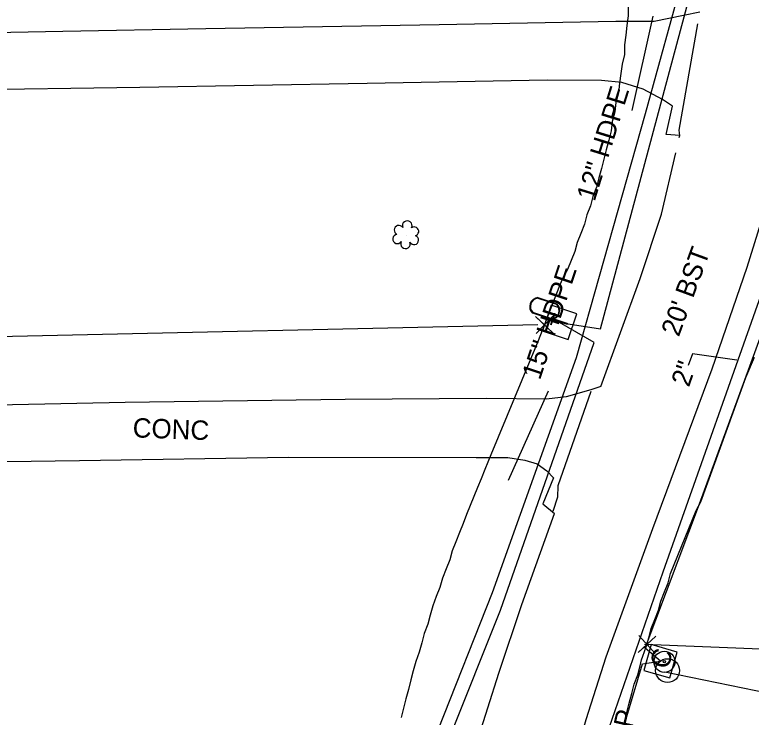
# Model space of a CAD drawing. Extents: x 3040896 to 3051146, y 687568 to 732976.
# Drawn here: x 3049305.6 to 3049457.3, y 693838 to 693982.8 of the extents above; entities that cross this region are included whole.
import ezdxf

# ---------------------------------------------------------------- set-up
doc = ezdxf.new("R2010")
doc.units = 0
for name, color, linetype in [('Exist Property Corner CELL', 7, 'Continuous'), ('Exist Property Line', 7, 'Continuous'), ('Exist Roads Change in Surface', 7, 'Continuous'), ('Exist Roads EOP', 7, 'Continuous'), ('Exist Roads EOP Other', 7, 'Continuous'), ('Exist Roads EOP Other Text', 7, 'Continuous'), ('Exist Roads EOP Text', 7, 'Continuous'), ('Exist Structure Minor Pipes CMP 15 Inch Text', 7, 'Continuous'), ('Exist Structure Minor Pipes HDPE 12 Inch', 7, 'Continuous'), ('Exist Structure Minor Pipes HDPE 12 Inch Text', 7, 'Continuous'), ('Exist Structure Minor Pipes HDPE 15 Inch', 7, 'Continuous'), ('Exist Structure Minor Pipes HDPE 15 Inch Text', 7, 'Continuous'), ('Exist Utilities Other Located Object CELL', 7, 'Continuous'), ('Exist Utilities Other Pole CELL', 7, 'Continuous'), ('Exist Utilities Power UG Cable SUE', 7, 'Continuous'), ('Exist Utilities Telephone Pedestal CELL', 7, 'Continuous'), ('Exist Utilities Telephone UG Cable', 7, 'Continuous'), ('Exist Utilities TV Pedestal CELL', 7, 'Continuous'), ('Exist Utilities TV UG Cable', 7, 'Continuous'), ('Exist Utilities Water Meter CELL', 7, 'Continuous'), ('Exist Utilities Water UG Line', 7, 'Continuous'), ('Exist Utilities Water UG Line Leader', 7, 'Continuous'), ('Exist Utilities Water UG Line Text', 7, 'Continuous'), ('Exist Vegetation Shrub CELL', 7, 'Continuous'), ('Old_Level_13', 7, 'Continuous')]:
    doc.layers.add(name, color=color, linetype=linetype)

msp = doc.modelspace()

# ---------------------------------------------------------------- linework, layer by layer
at = {"layer": 'Exist Property Corner CELL'}
for p, q in [((3049414.72, 693918.91), (3049414.72, 693918.91)), ((3049435.85, 693853.02), (3049435.85, 693853.02))]:
    msp.add_line(p, q, dxfattribs=at)
for points in [[(3049412.99, 693917.1), (3049416.44, 693920.71), (3049414.72, 693918.91), (3049412.91, 693920.63), (3049416.52, 693917.18)], [(3049437.69, 693854.71), (3049434.01, 693851.33), (3049435.85, 693853.02), (3049437.54, 693851.18), (3049434.15, 693854.86)]]:
    msp.add_lwpolyline(points, dxfattribs=at)
at = {"layer": 'Exist Property Line'}
for p, q in [((3049413.35, 693918.88), (3048925.27, 693908.08)), ((3049843.6, 693836.33), (3049435.32, 693853.04))]:
    msp.add_line(p, q, dxfattribs=at)
at = {"layer": 'Exist Roads Change in Surface'}
for points in [[(3049442.5, 693957.54), (3049442.59, 693957.94), (3049442.49, 693959), (3049446.29, 693980.97)], [(3049424.28, 693905.19), (3049417.51, 693885.69), (3049417.38, 693883.4), (3049416.47, 693880.42)]]:
    msp.add_lwpolyline(points, dxfattribs=at)
at = {"layer": 'Exist Roads EOP'}
for points in [[(3049470.52, 694011.81), (3049468.75, 693993.18), (3049467.11, 693979.93), (3049464.12, 693960.41), (3049461.73, 693947.94), (3049456.39, 693930.71), (3049449.18, 693909.79), (3049436.96, 693876.84), (3049427.36, 693850.37), (3049423.26, 693837.5), (3049420.85, 693829.06), (3049419.38, 693821.68)], [(3049426.36, 693906.21), (3049434.44, 693928.44), (3049438.81, 693941.74), (3049441.75, 693954.34)], [(3049394.83, 693801.75), (3049394.95, 693802.67), (3049397.58, 693817.78), (3049400.77, 693832.84), (3049405.31, 693847.12), (3049410.05, 693861.24), (3049416.82, 693880.03)]]:
    msp.add_lwpolyline(points, dxfattribs=at)
at = {"layer": 'Exist Roads EOP Other'}
for points in [[(3049209.56, 693977.33), (3049226.65, 693977.89), (3049256.42, 693978.37), (3049283.29, 693978.84), (3049315.53, 693979.42), (3049345, 693980), (3049393.01, 693980.83), (3049429.41, 693981.49), (3049437.3, 693981.48), (3049443.38, 693982.72), (3049446.72, 693983.45)], [(3049442.59, 693957.94), (3049439.77, 693958.11), (3049441.12, 693964), (3049439.06, 693965.36), (3049435.07, 693967.5), (3049430.64, 693968.85), (3049426.48, 693969.25), (3049415.3, 693969.36), (3049378.19, 693968.64), (3049331.42, 693967.83), (3049293.37, 693967.25), (3049251.65, 693966.37), (3049239.92, 693965.8), (3049237.23, 693965.18), (3049235.29, 693963.14), (3049232.08, 693958.59), (3049227.97, 693951.93), (3049217.84, 693951.51), (3049217.48, 693953.33), (3049216.68, 693956.04), (3049214.5, 693958.13), (3049212.86, 693958.68)], [(3049426.36, 693906.21), (3049424.3, 693905.52), (3049419.21, 693904.06), (3049415.14, 693903.6), (3049402.75, 693903.72), (3049373.65, 693903.53), (3049328.4, 693902.86), (3049291.86, 693902.11), (3049255.25, 693901.69), (3049224.08, 693901.08), (3049191.63, 693898.67), (3049191.35, 693881.59)], [(3049205.58, 693853.34), (3049209.58, 693853.51), (3049214.21, 693853.52), (3049217.43, 693853.7), (3049218.54, 693854.18), (3049220.06, 693855.82), (3049231.55, 693869.67), (3049240.35, 693880.49), (3049243.8, 693884.49), (3049247.07, 693886.95), (3049249.7, 693888.07), (3049252.99, 693888.99), (3049258.6, 693889.73), (3049279.01, 693890.38), (3049318.97, 693890.91), (3049362.02, 693891.63), (3049400.65, 693891.57), (3049407.18, 693891.55), (3049410.7, 693891.02), (3049413.22, 693890.25), (3049415.22, 693888.81), (3049416.59, 693887.34), (3049414.41, 693882.01), (3049416.82, 693880.03)]]:
    msp.add_lwpolyline(points, dxfattribs=at)
at = {"layer": 'Exist Structure Minor Pipes HDPE 12 Inch'}
msp.add_lwpolyline([(3049432.81, 693963.1), (3049437.1, 693982.5)], dxfattribs=at)
at = {"layer": 'Exist Structure Minor Pipes HDPE 15 Inch'}
msp.add_lwpolyline([(3049415.5, 693905.24), (3049407.25, 693886.78)], dxfattribs=at)
at = {"layer": 'Exist Utilities Other Located Object CELL'}
for radius in [2.18, 0.24]:
    msp.add_circle((3049439.43, 693849.44), radius, dxfattribs=at)
at = {"layer": 'Exist Utilities Other Pole CELL'}
msp.add_circle((3049440.08, 693847.62), 2.46, dxfattribs=at)
at = {"layer": 'Exist Utilities Power UG Cable SUE'}
msp.add_line((3049439.53, 693847.34), (3049483.21, 693838.43), dxfattribs=at)
at = {"layer": 'Exist Utilities Telephone Pedestal CELL'}
msp.add_line((3049417.8, 693919.36), (3049417.8, 693919.36), dxfattribs=at)
msp.add_lwpolyline([(3049419.62, 693915.88), (3049421.39, 693921.19), (3049416.08, 693922.96), (3049414.31, 693917.65), (3049419.62, 693915.88)], dxfattribs=at)
at = {"layer": 'Exist Utilities Telephone UG Cable'}
msp.add_lwpolyline([(3049383.76, 693316.92), (3049378.37, 693331.83), (3049375.2, 693367.34), (3049377.42, 693461.19), (3049370.49, 693463.44), (3049378.05, 693464.68), (3049383.76, 693640.33), (3049386.61, 693731.65), (3049378.64, 693733.75), (3049386.61, 693735.45), (3049390.1, 693802.35), (3049395.17, 693833.74), (3049405.64, 693860.06), (3049424.98, 693915.23), (3049417.8, 693919.36), (3049426.24, 693918.08), (3049445.27, 693989.1), (3049450.34, 694037.61), (3049454.46, 694108), (3049460.62, 694115.27)], dxfattribs=at)
at = {"layer": 'Exist Utilities TV Pedestal CELL'}
msp.add_line((3049438.61, 693849.55), (3049438.61, 693849.55), dxfattribs=at)
msp.add_lwpolyline([(3049440.52, 693846.13), (3049442.04, 693851.46), (3049436.71, 693852.98), (3049435.18, 693847.65), (3049440.52, 693846.13)], dxfattribs=at)
at = {"layer": 'Exist Utilities TV UG Cable'}
for points in [[(3049392.81, 693835.44), (3049404.01, 693863.76), (3049421.35, 693912.17), (3049435.51, 693962.47), (3049443.54, 693991.64), (3049439.93, 693993.15), (3049443.96, 693994.39), (3049449.04, 694045.97), (3049444.39, 694061.4), (3049428.32, 694073.66), (3049399.15, 694075.98), (3049371.67, 694075.98), (3049353.92, 694078.73), (3049338.91, 694082.96), (3049328.34, 694099.45)], [(3049376.2, 693638.52), (3049415.87, 693647.83), (3049417.14, 693725.83), (3049418.09, 693762.61), (3049425.7, 693818.09), (3049434.89, 693849.03), (3049438.61, 693849.55), (3049435.46, 693852.27), (3049446.66, 693882), (3049466.64, 693936.69), (3049475.7, 693989.09), (3049476.75, 693996.7), (3049483.83, 693997.02)]]:
    msp.add_lwpolyline(points, dxfattribs=at)
at = {"layer": 'Exist Utilities Water Meter CELL'}
msp.add_line((3049414.79, 693922.28), (3049414.79, 693922.28), dxfattribs=at)
for points in [[(3049413.38, 693924.53), (3049417.25, 693923.26)], [(3049413.34, 693924.4), (3049417.21, 693923.13)], [(3049416.23, 693920.16), (3049412.34, 693921.44)], [(3049416.19, 693920.03), (3049412.3, 693921.3)]]:
    msp.add_lwpolyline(points, dxfattribs=at)
for centre, radius, start, end in [((3049413.54, 693922.68), 1.86, 95.0121, 227.8134), ((3049413.55, 693922.68), 1.73, 97.135, 225.6164), ((3049416.01, 693921.87), 1.86, 275.4824, 48.1424), ((3049416.03, 693921.87), 1.73, 276.9612, 46.7069)]:
    msp.add_arc(centre, radius, start, end, dxfattribs=at)
at = {"layer": 'Exist Utilities Water UG Line'}
msp.add_lwpolyline([(3049424.34, 693825.13), (3049439.17, 693868.02), (3049460.93, 693929.56)], dxfattribs=at)
at = {"layer": 'Exist Utilities Water UG Line Leader'}
msp.add_lwpolyline([(3049454.31, 693911.59), (3049445.2, 693912.89), (3049444.33, 693910.55)], dxfattribs=at)
at = {"layer": 'Exist Vegetation Shrub CELL'}
msp.add_line((3049386.23, 693937.3), (3049386.23, 693937.3), dxfattribs=at)
for centre, radius, start, end in [((3049386.46, 693939.34), 0.99, 334.8391, 200.4717), ((3049384.75, 693938.42), 0.968, 35.8908, 245.4216), ((3049387.9, 693938.16), 0.929, 284.4567, 126.0861), ((3049384.43, 693936.59), 0.955, 95.1099, 327.9534), ((3049387.87, 693936.37), 0.937, 204.9913, 73.4601), ((3049386.1, 693935.61), 0.984, 151.2797, 21.387)]:
    msp.add_arc(centre, radius, start, end, dxfattribs=at)
at = {"layer": 'Old_Level_13'}
for points in [[(3049431.95, 693984.57), (3049431.95, 693982.57), (3049431.7, 693980.57), (3049431.45, 693978.63), (3049431.2, 693976.63), (3049431.2, 693974.63), (3049430.7, 693972.63), (3049430.45, 693970.69), (3049430.2, 693968.69), (3049429.95, 693966.69), (3049429.45, 693964.75), (3049429.2, 693962.82), (3049428.7, 693960.82), (3049428.45, 693958.88), (3049427.95, 693956.94), (3049427.45, 693955), (3049426.95, 693953.07), (3049426.45, 693951.13), (3049425.95, 693949.19), (3049425.45, 693947.25), (3049424.7, 693945.32), (3049424.2, 693943.44), (3049423.45, 693941.57), (3049422.95, 693939.63), (3049422.2, 693937.75), (3049421.45, 693935.88), (3049420.95, 693934), (3049420.2, 693932.13), (3049419.45, 693930.32), (3049418.45, 693928.44), (3049417.7, 693926.63), (3049413.45, 693915.63)], [(3049431.95, 693984.57), (3049431.95, 693982.57), (3049431.7, 693980.57), (3049431.45, 693978.63), (3049431.2, 693976.63), (3049431.2, 693974.63), (3049430.7, 693972.63), (3049430.45, 693970.69), (3049430.2, 693968.69), (3049429.95, 693966.69), (3049429.45, 693964.75), (3049429.2, 693962.82), (3049428.7, 693960.82), (3049428.45, 693958.88), (3049427.95, 693956.94), (3049427.45, 693955), (3049426.95, 693953.07), (3049426.45, 693951.13), (3049425.95, 693949.19), (3049425.45, 693947.25), (3049424.7, 693945.32), (3049424.2, 693943.44), (3049423.45, 693941.57), (3049422.95, 693939.63), (3049422.2, 693937.75), (3049421.45, 693935.88), (3049420.95, 693934), (3049420.2, 693932.13), (3049419.45, 693930.32), (3049418.45, 693928.44), (3049417.7, 693926.63), (3049413.45, 693915.63)], [(3049413.45, 693915.63), (3049403.7, 693892.13), (3049402.45, 693889.07), (3049401.7, 693887.19), (3049400.95, 693885.38), (3049400.2, 693883.5), (3049399.45, 693881.63), (3049398.7, 693879.82), (3049397.95, 693877.94), (3049397.2, 693876.07), (3049396.45, 693874.19), (3049395.7, 693872.32), (3049395.2, 693870.44), (3049394.45, 693868.57), (3049393.7, 693866.69), (3049393.2, 693864.75), (3049392.45, 693862.88), (3049391.7, 693861), (3049391.2, 693859.07), (3049390.7, 693857.19), (3049389.95, 693855.25), (3049389.45, 693853.38), (3049388.95, 693851.44), (3049388.2, 693849.5), (3049387.7, 693847.57), (3049387.2, 693845.69), (3049386.7, 693843.75), (3049386.2, 693841.82), (3049385.7, 693839.88), (3049385.2, 693837.94)], [(3049413.45, 693915.63), (3049403.7, 693892.13), (3049402.45, 693889.07), (3049401.7, 693887.19), (3049400.95, 693885.38), (3049400.2, 693883.5), (3049399.45, 693881.63), (3049398.7, 693879.82), (3049397.95, 693877.94), (3049397.2, 693876.07), (3049396.45, 693874.19), (3049395.7, 693872.32), (3049395.2, 693870.44), (3049394.45, 693868.57), (3049393.7, 693866.69), (3049393.2, 693864.75), (3049392.45, 693862.88), (3049391.7, 693861), (3049391.2, 693859.07), (3049390.7, 693857.19), (3049389.95, 693855.25), (3049389.45, 693853.38), (3049388.95, 693851.44), (3049388.2, 693849.5), (3049387.7, 693847.57), (3049387.2, 693845.69), (3049386.7, 693843.75), (3049386.2, 693841.82), (3049385.7, 693839.88), (3049385.2, 693837.94)], [(3049434.7, 693849.88), (3049434.95, 693850.57), (3049435.7, 693852.5), (3049436.2, 693854.38), (3049436.7, 693856.32), (3049437.45, 693858.19), (3049438.2, 693860.07), (3049438.7, 693861.94), (3049439.45, 693863.88), (3049440.2, 693865.75), (3049440.7, 693867.63), (3049441.45, 693869.5), (3049442.2, 693871.38), (3049442.95, 693873.19), (3049443.7, 693875.07), (3049444.45, 693876.94), (3049445.2, 693878.75), (3049445.95, 693880.63), (3049446.95, 693882.44), (3049456.2, 693908.07), (3049457.95, 693912.25)], [(3049434.7, 693849.88), (3049434.95, 693850.57), (3049435.7, 693852.5), (3049436.2, 693854.38), (3049436.7, 693856.32), (3049437.45, 693858.19), (3049438.2, 693860.07), (3049438.7, 693861.94), (3049439.45, 693863.88), (3049440.2, 693865.75), (3049440.7, 693867.63), (3049441.45, 693869.5), (3049442.2, 693871.38), (3049442.95, 693873.19), (3049443.7, 693875.07), (3049444.45, 693876.94), (3049445.2, 693878.75), (3049445.95, 693880.63), (3049446.95, 693882.44), (3049456.2, 693908.07), (3049457.95, 693912.25)], [(3049431.2, 693837.07), (3049431.7, 693839), (3049432.2, 693840.94), (3049432.7, 693842.88), (3049433.2, 693844.82), (3049433.95, 693846.75), (3049434.45, 693848.63), (3049434.7, 693849.88)], [(3049431.2, 693837.07), (3049431.7, 693839), (3049432.2, 693840.94), (3049432.7, 693842.88), (3049433.2, 693844.82), (3049433.95, 693846.75), (3049434.45, 693848.63), (3049434.7, 693849.88)]]:
    msp.add_lwpolyline(points, dxfattribs=at)

# ---------------------------------------------------------------- texts
at = {"layer": 'Exist Roads EOP Other Text'}
msp.add_text('CONC', height=4, rotation=357.8493, dxfattribs=at).set_placement((3049329.86, 693895.72))
at = {"layer": 'Exist Roads EOP Text'}
msp.add_text("20' BST", height=4, rotation=69.8738, dxfattribs=at).set_placement((3049442.39, 693916.28))
at = {"layer": 'Exist Structure Minor Pipes CMP 15 Inch Text'}
msp.add_text('15" CMP', height=4, rotation=77.2025, dxfattribs=at).set_placement((3049428.9, 693818.37))
at = {"layer": 'Exist Structure Minor Pipes HDPE 12 Inch Text'}
msp.add_text('12" HDPE', height=4, rotation=72.7593, dxfattribs=at).set_placement((3049425.05, 693944.18))
at = {"layer": 'Exist Structure Minor Pipes HDPE 15 Inch Text'}
msp.add_text('15" HDPE', height=4, rotation=71.5745, dxfattribs=at).set_placement((3049413.78, 693907.37))
at = {"layer": 'Exist Utilities Telephone Pedestal CELL'}
msp.add_text('T', height=3.42, rotation=71.5651, dxfattribs=at).set_placement((3049419.07, 693917.75))
at = {"layer": 'Exist Utilities TV Pedestal CELL'}
msp.add_text('C', height=4, rotation=74.1005, dxfattribs=at).set_placement((3049440.18, 693847.75))
at = {"layer": 'Exist Utilities Water UG Line Text'}
msp.add_text('2"', height=4, rotation=70.5352, dxfattribs=at).set_placement((3049444.47, 693905.91))

doc.saveas('drawing.dxf')
